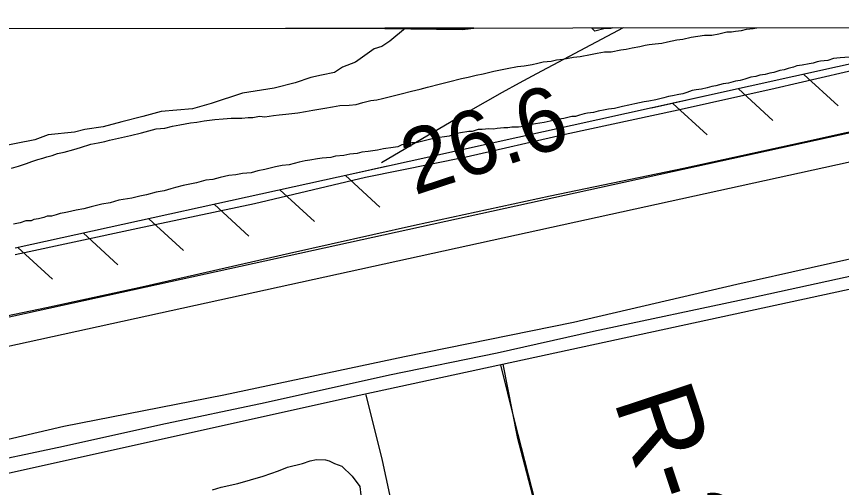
# Model space of a CAD drawing. Extents: x 3297772 to 3335630, y 634068 to 659439.
# Drawn here: x 3321110 to 3321971, y 657171 to 657663 of the extents above; entities that cross this region are included whole.
import ezdxf

# ---------------------------------------------------------------- set-up
doc = ezdxf.new("R2010")
doc.units = 0
for name, color, linetype in [('V-BORW-LINE', 7, 'Continuous'), ('V-FLOD-BASE', 7, 'Continuous'), ('V-GRID-FRAM', 7, 'Continuous'), ('V-LEVE-TOET', 7, 'Continuous'), ('V-RIVR-RANG', 7, 'Continuous'), ('V-RIVR-RANG-IDEN', 7, 'Continuous'), ('V-ROAD-CNTR', 7, 'Continuous'), ('V-RRAP-FSHR', 7, 'Continuous'), ('V-SITE-VEGE', 7, 'Continuous'), ('V-SURV-LINE', 7, 'Continuous'), ('V-TOPO-MAJR', 7, 'Continuous'), ('V-TOPO-SHOR', 7, 'Continuous')]:
    doc.layers.add(name, color=color, linetype=linetype)

msp = doc.modelspace()

# ---------------------------------------------------------------- linework, layer by layer
at = {"layer": 'V-BORW-LINE'}
for p, q in [((3321494.25, 657650.58), (3321587.14, 657650.68)), ((3321587.14, 657650.68), (3321494.25, 657650.58)), ((3321583.1, 657650.1), (3321583.03, 657650.67))]:
    msp.add_line(p, q, dxfattribs=at)
for points in [[(3321494.25, 657650.58), (3321494.43, 657650.33), (3321575.32, 657649.05), (3321587.14, 657650.68)], [(3321494.25, 657650.58), (3321494.43, 657650.33), (3321575.32, 657649.05), (3321587.14, 657650.68)], [(3321587.14, 657650.68), (3321575.32, 657649.05), (3321494.43, 657650.33), (3321494.25, 657650.58)], [(3321587.14, 657650.68), (3321587.14, 657650.68)], [(3321587.14, 657650.68), (3321587.14, 657650.68)], [(3321587.14, 657650.68), (3321587.14, 657650.68)], [(3321587.14, 657650.68), (3321587.14, 657650.68)]]:
    msp.add_lwpolyline(points, dxfattribs=at)
at = {"layer": 'V-FLOD-BASE'}
msp.add_lwpolyline([(3320997.21, 657328.82), (3321141.17, 657358.77), (3321240.7, 657380.42), (3321394.77, 657415.4), (3321525.23, 657444.82), (3321666.94, 657475.34), (3321805.83, 657504.19), (3321930.1, 657531.38), (3322070.12, 657562.47), (3322158.41, 657584.7), (3322249.51, 657604.69), (3322399.65, 657636.87), (3322469.74, 657651.58)], dxfattribs=at)
at = {"layer": 'V-GRID-FRAM'}
msp.add_lwpolyline([(3301870.22, 657630.6), (3333425.54, 657662.73), (3333451.99, 639478.67), (3301880.8, 639446.53), (3301870.22, 657630.6)], dxfattribs=at)
at = {"layer": 'V-LEVE-TOET'}
for points in [[(3321108.41, 657414.14), (3321236.42, 657441.65), (3321358.15, 657467.22), (3321473.99, 657494.77), (3321579.22, 657516.06), (3321682.49, 657539.71), (3321800.29, 657565.29), (3321901.6, 657587.78), (3322021.76, 657615.7), (3322118.35, 657637.02), (3322196.37, 657651.3)], [(3322830.07, 657618.83), (3322772.67, 657589.2), (3322728.8, 657575.27), (3322590.46, 657540.81), (3322389.15, 657499.77), (3322221.58, 657463.14), (3322016.89, 657417.62), (3321861.69, 657382.65), (3321691.3, 657343.21), (3321514.74, 657307.17), (3321326.37, 657267.22), (3321159.37, 657234.52), (3320976.04, 657191.75), (3320775.3, 657150.16), (3320579.61, 657105.73), (3320396.86, 657066.9), (3320225.92, 657030.27), (3320014.48, 656981.96), (3319851.41, 656945.88), (3319602.29, 656889.24), (3319407.73, 656847.07), (3319201.93, 656804.92), (3319017.49, 656763.84), (3318815.06, 656723.93)]]:
    msp.add_lwpolyline(points, dxfattribs=at)
at = {"layer": 'V-ROAD-CNTR'}
for points in [[(3320315.05, 657011.1), (3321459.52, 657265.29), (3322552.93, 657502.32), (3322683.13, 657531.42)], [(3321654.49, 657143.36), (3321629.91, 657239.65), (3321615.32, 657298.81)], [(3321617.6, 657299.56), (3321632.5, 657223.74), (3321667.53, 657089.38), (3321699.54, 656948.58), (3321734.38, 656812.99)], [(3321474.52, 657267.56), (3321491.6, 657198.83), (3321506.69, 657128.06)]]:
    msp.add_lwpolyline(points, dxfattribs=at)
at = {"layer": 'V-RRAP-FSHR'}
for p, q in [((3321931.58, 657602.27), (3321967.59, 657569.29)), ((3321863.24, 657587.1), (3321899.25, 657554.12)), ((3321794.89, 657571.98), (3321830.86, 657538.95)), ((3321453.12, 657496.56), (3321489.08, 657463.53)), ((3321384.75, 657481.51), (3321420.7, 657448.47)), ((3321316.39, 657466.46), (3321352.34, 657433.42)), ((3321248.02, 657451.41), (3321283.98, 657418.37)), ((3321179.66, 657436.36), (3321215.62, 657403.32)), ((3321111.3, 657421.31), (3321147.25, 657388.27))]:
    msp.add_line(p, q, dxfattribs=at)
for points in [[(3322152.27, 657651.25), (3321829.93, 657579.71)], [(3321829.93, 657579.71), (3321463.11, 657498.76)], [(3321829.93, 657579.71), (3321772.73, 657567.08)], [(3321463.11, 657498.76), (3321108.35, 657420.66)], [(3321497, 657506.24), (3321463.11, 657498.76)]]:
    msp.add_lwpolyline(points, dxfattribs=at)
at = {"layer": 'V-SITE-VEGE'}
for p, q in [((3321032.9, 657650.11), (3321515.91, 657650.6)), ((3321515.91, 657650.6), (3321499.48, 657637)), ((3321710.61, 657650.8), (3321731.7, 657650.82)), ((3321710.61, 657650.12), (3321710.61, 657650.8)), ((3321713.35, 657647.38), (3321710.61, 657650.12)), ((3321724.32, 657650.09), (3321713.35, 657647.38)), ((3321729.8, 657650.07), (3321724.32, 657650.09)), ((3321731.7, 657650.82), (3321729.8, 657650.07)), ((3321499.48, 657637), (3321491.24, 657631.54)), ((3321483.01, 657628.82), (3321463.78, 657615.16)), ((3321491.24, 657631.54), (3321483.01, 657628.82)), ((3321463.78, 657615.16), (3321450.06, 657609.72)), ((3321428.11, 657601.56), (3321417.13, 657598.84)), ((3321441.82, 657604.26), (3321428.11, 657601.56)), ((3321450.06, 657609.72), (3321441.82, 657604.26)), ((3321400.67, 657593.41), (3321378.72, 657587.98)), ((3321417.13, 657598.84), (3321400.67, 657593.41)), ((3321378.72, 657587.98), (3321345.81, 657582.59)), ((3321345.81, 657582.59), (3321312.88, 657571.71)), ((3321312.88, 657571.71), (3321293.68, 657566.28)), ((3321241.57, 657558.2), (3321219.62, 657552.78)), ((3321260.77, 657563.63), (3321241.57, 657558.2)), ((3321293.68, 657566.28), (3321260.77, 657563.63)), ((3321219.62, 657552.78), (3321200.42, 657547.35)), ((3321170.25, 657541.95), (3321142.82, 657539.28)), ((3321181.22, 657544.66), (3321170.25, 657541.95)), ((3321200.42, 657547.35), (3321181.22, 657544.66)), ((3321129.1, 657533.84), (3321087.96, 657525.72)), ((3321142.82, 657539.28), (3321129.1, 657533.84))]:
    msp.add_line(p, q, dxfattribs=at)
msp.add_lwpolyline([(3321314.32, 657168.32), (3321323.6, 657170.95), (3321340.84, 657174.88), (3321367.37, 657182.75), (3321383.28, 657188.01), (3321392.56, 657191.96), (3321408.48, 657195.89), (3321416.43, 657198.52), (3321423.06, 657199.83), (3321432.34, 657199.8), (3321436.31, 657198.46), (3321441.6, 657195.8), (3321449.54, 657193.13), (3321460.12, 657182.5), (3321468.04, 657171.88), (3321469.33, 657162.6)], dxfattribs=at)
at = {"layer": 'V-SURV-LINE'}
for points in [[(3317680.52, 656598.66), (3322481.88, 657651.59)], [(3322622.58, 657651.73), (3317686.95, 656569.35)]]:
    msp.add_lwpolyline(points, dxfattribs=at)
at = {"layer": 'V-TOPO-MAJR'}
msp.add_lwpolyline([(3321742.9, 657650.84), (3321652.48, 657602.9), (3321634.53, 657593.23), (3321616.67, 657583.4), (3321598.94, 657573.34), (3321581.3, 657563.12), (3321490.68, 657509.81)], dxfattribs=at)
at = {"layer": 'V-TOPO-SHOR'}
for points in [[(3321195, 657530.83), (3321202.05, 657532.22), (3321206.99, 657533.61), (3321216.15, 657535.7), (3321222.49, 657537.1), (3321228.84, 657538.49), (3321240.12, 657541.28), (3321247.87, 657543.37), (3321255.63, 657545.46), (3321264.79, 657546.14), (3321272.54, 657548.23), (3321280.29, 657549.62), (3321291.57, 657551.7), (3321297.92, 657552.39), (3321305.67, 657553.78), (3321316.94, 657555.15), (3321325.4, 657555.83), (3321333.85, 657556.52), (3321345.12, 657556.48), (3321351.47, 657557.17), (3321356.4, 657557.16), (3321363.45, 657558.55), (3321369.08, 657557.83), (3321378.24, 657559.21), (3321383.88, 657559.9), (3321390.93, 657560.58), (3321403.61, 657561.96), (3321411.36, 657563.35), (3321419.12, 657564.73), (3321431.8, 657566.81), (3321439.56, 657568.2), (3321447.31, 657569.59), (3321457.17, 657570.27), (3321464.22, 657570.95), (3321471.27, 657573.05), (3321479.73, 657575.13), (3321486.07, 657575.82), (3321491.71, 657577.21), (3321500.17, 657579.31), (3321505.81, 657580.7), (3321511.45, 657582.09), (3321522.02, 657584.88), (3321531.19, 657586.97), (3321538.94, 657589.06), (3321552.34, 657592.55), (3321560.79, 657594.64), (3321574.19, 657598.12), (3321581.24, 657599.51), (3321589.7, 657601.6), (3321596.75, 657602.99), (3321608.02, 657605.78), (3321615.07, 657607.17), (3321622.12, 657608.56), (3321632.69, 657610.64), (3321639.74, 657611.33), (3321648.2, 657612.71), (3321653.84, 657614.11), (3321659.48, 657615.5), (3321667.93, 657616.18), (3321673.57, 657617.58), (3321679.91, 657618.26), (3321691.19, 657620.35), (3321698.24, 657621.03), (3321708.81, 657623.11), (3321715.86, 657624.5), (3321723.61, 657625.89), (3321730.66, 657625.87), (3321740.52, 657627.96), (3321746.16, 657628.65), (3321752.5, 657630.04), (3321760.26, 657631.43), (3321765.9, 657632.82), (3321770.13, 657633.51), (3321776.47, 657634.2), (3321783.51, 657634.89), (3321789.15, 657636.28), (3321799.02, 657638.36), (3321805.36, 657639.05), (3321813.83, 657641.14), (3321827.92, 657643.22), (3321835.67, 657643.2), (3321842.72, 657644.58), (3321851.18, 657646.68), (3321856.11, 657646.66), (3321860.33, 657647.35), (3321866.68, 657648.04), (3321871.61, 657649.44), (3321878.66, 657650.12), (3321882.56, 657650.98)], [(3321979.31, 657620.26), (3321969.45, 657619.58), (3321962.41, 657618.9), (3321956.76, 657616.8), (3321949.01, 657616.11), (3321945.49, 657615.42), (3321941.26, 657614.02), (3321937.03, 657613.33), (3321929.98, 657611.94), (3321924.34, 657611.25), (3321920.82, 657609.85), (3321915.18, 657608.46), (3321910.95, 657607.06), (3321906.72, 657606.37), (3321900.37, 657604.27), (3321896.14, 657603.58), (3321891.21, 657602.18), (3321885.57, 657601.49), (3321881.34, 657600.1), (3321876.41, 657599.41), (3321870.06, 657597.31), (3321865.12, 657595.92), (3321860.19, 657595.22), (3321853.14, 657593.13), (3321847.5, 657592.44), (3321839.75, 657590.35), (3321835.52, 657589.66), (3321830.58, 657588.26), (3321824.95, 657586.87), (3321819.31, 657586.18), (3321815.08, 657585.49), (3321809.44, 657583.39), (3321805.21, 657581.99), (3321800.98, 657581.3), (3321794.64, 657579.91), (3321790.41, 657579.21), (3321785.47, 657577.82), (3321777.01, 657575.73), (3321769.96, 657574.34), (3321765.03, 657573.65), (3321755.16, 657571.56), (3321748.82, 657570.17), (3321742.47, 657568.78), (3321734.01, 657566.69), (3321727.67, 657566), (3321724.15, 657565.31), (3321717.1, 657563.92), (3321712.17, 657562.52), (3321705.82, 657561.83)], [(3321060.08, 657193), (3321159.03, 657213.92), (3321260.34, 657236.4), (3321369.51, 657259.65), (3321499.09, 657288.34), (3321611.39, 657311.58), (3321711.92, 657334.06), (3321876.06, 657368.93), (3321986.01, 657392.96), (3322171.36, 657434.83), (3322296.23, 657461.96), (3322440.74, 657492.96), (3322546.76, 657516.22), (3322658.28, 657540.24), (3322739.18, 657560.43), (3322763.53, 657567.43), (3322804.39, 657583.8)], [(3321705.82, 657561.83), (3321702.3, 657561.14), (3321697.36, 657559.74), (3321693.13, 657558.35), (3321689.61, 657558.36), (3321681.15, 657556.27), (3321676.22, 657555.58), (3321669.88, 657554.18), (3321660.71, 657552.1), (3321651.55, 657550.71), (3321643.09, 657549.33), (3321638.86, 657547.93), (3321633.93, 657547.24), (3321626.88, 657547.26), (3321622.65, 657546.57), (3321618.43, 657546.58), (3321611.38, 657545.89), (3321607.86, 657545.2), (3321602.93, 657545.21), (3321595.88, 657544.53), (3321591.65, 657544.54), (3321585.31, 657542.44), (3321581.78, 657542.45), (3321573.33, 657541.06), (3321569.8, 657540.37), (3321565.57, 657538.97), (3321561.34, 657537.57), (3321556.41, 657536.88), (3321551.48, 657536.19), (3321547.25, 657535.5), (3321543.72, 657534.81), (3321535.26, 657532.71), (3321526.8, 657530.62), (3321522.58, 657530.64), (3321517.64, 657529.24), (3321512, 657528.55), (3321507.77, 657526.45), (3321502.84, 657525.76), (3321492.97, 657524.38), (3321486.63, 657522.99), (3321476.76, 657521.6), (3321470.42, 657520.92), (3321465.48, 657519.52), (3321457.73, 657518.84), (3321451.39, 657517.45), (3321442.94, 657516.77), (3321438, 657515.37), (3321428.84, 657514.69), (3321423.91, 657514), (3321416.15, 657512.61), (3321411.22, 657511.92), (3321404.88, 657510.53), (3321394.3, 657507.74), (3321387.26, 657507.06), (3321380.21, 657505.67), (3321368.93, 657502.88), (3321361.88, 657501.49), (3321354.83, 657499.4), (3321345.67, 657498.72), (3321338.62, 657497.33), (3321331.58, 657496.64), (3321322.41, 657494.55), (3321314.66, 657492.46), (3321307.61, 657491.78), (3321297.74, 657488.98), (3321290.69, 657487.6), (3321283.64, 657486.21), (3321275.89, 657484.11), (3321270.95, 657482.72), (3321263.9, 657480.62), (3321259.68, 657479.93), (3321255.45, 657479.24), (3321245.57, 657476.45), (3321238.53, 657475.06), (3321230.07, 657472.97), (3321216.68, 657470.89), (3321207.51, 657468.1), (3321199.05, 657466.71), (3321187.78, 657463.93), (3321180.02, 657461.83), (3321172.27, 657460.45), (3321163.1, 657458.36), (3321159.58, 657457.66), (3321155.35, 657456.97), (3321151.12, 657455.57), (3321146.19, 657454.18), (3321141.96, 657454.19), (3321138.43, 657452.79), (3321132.79, 657451.4), (3321127.86, 657450.71), (3321125.04, 657449.31), (3321119.4, 657449.32), (3321113.76, 657447.22), (3321110.24, 657446.53), (3321106.71, 657445.83)], [(3321104.76, 657504.31), (3321111.81, 657506.4), (3321120.27, 657509.2), (3321125.91, 657511.3), (3321132.26, 657513.39), (3321137.19, 657514.79), (3321141.42, 657516.19), (3321147.06, 657517.58), (3321152.71, 657519.68), (3321159.75, 657521.07), (3321169.62, 657523.86), (3321176.67, 657525.95), (3321187.25, 657529.44), (3321195, 657530.83)]]:
    msp.add_lwpolyline(points, dxfattribs=at)

# ---------------------------------------------------------------- texts
at = {"layer": 'V-RIVR-RANG'}
msp.add_text('26.6', height=67, rotation=18.14833, dxfattribs=at).set_placement((3321525.13, 657475.7))
at = {"layer": 'V-RIVR-RANG-IDEN'}
msp.add_text('R-210.5', height=83, rotation=288.29404, dxfattribs=at).set_placement((3321732.63, 657261.98))

doc.saveas('drawing.dxf')
